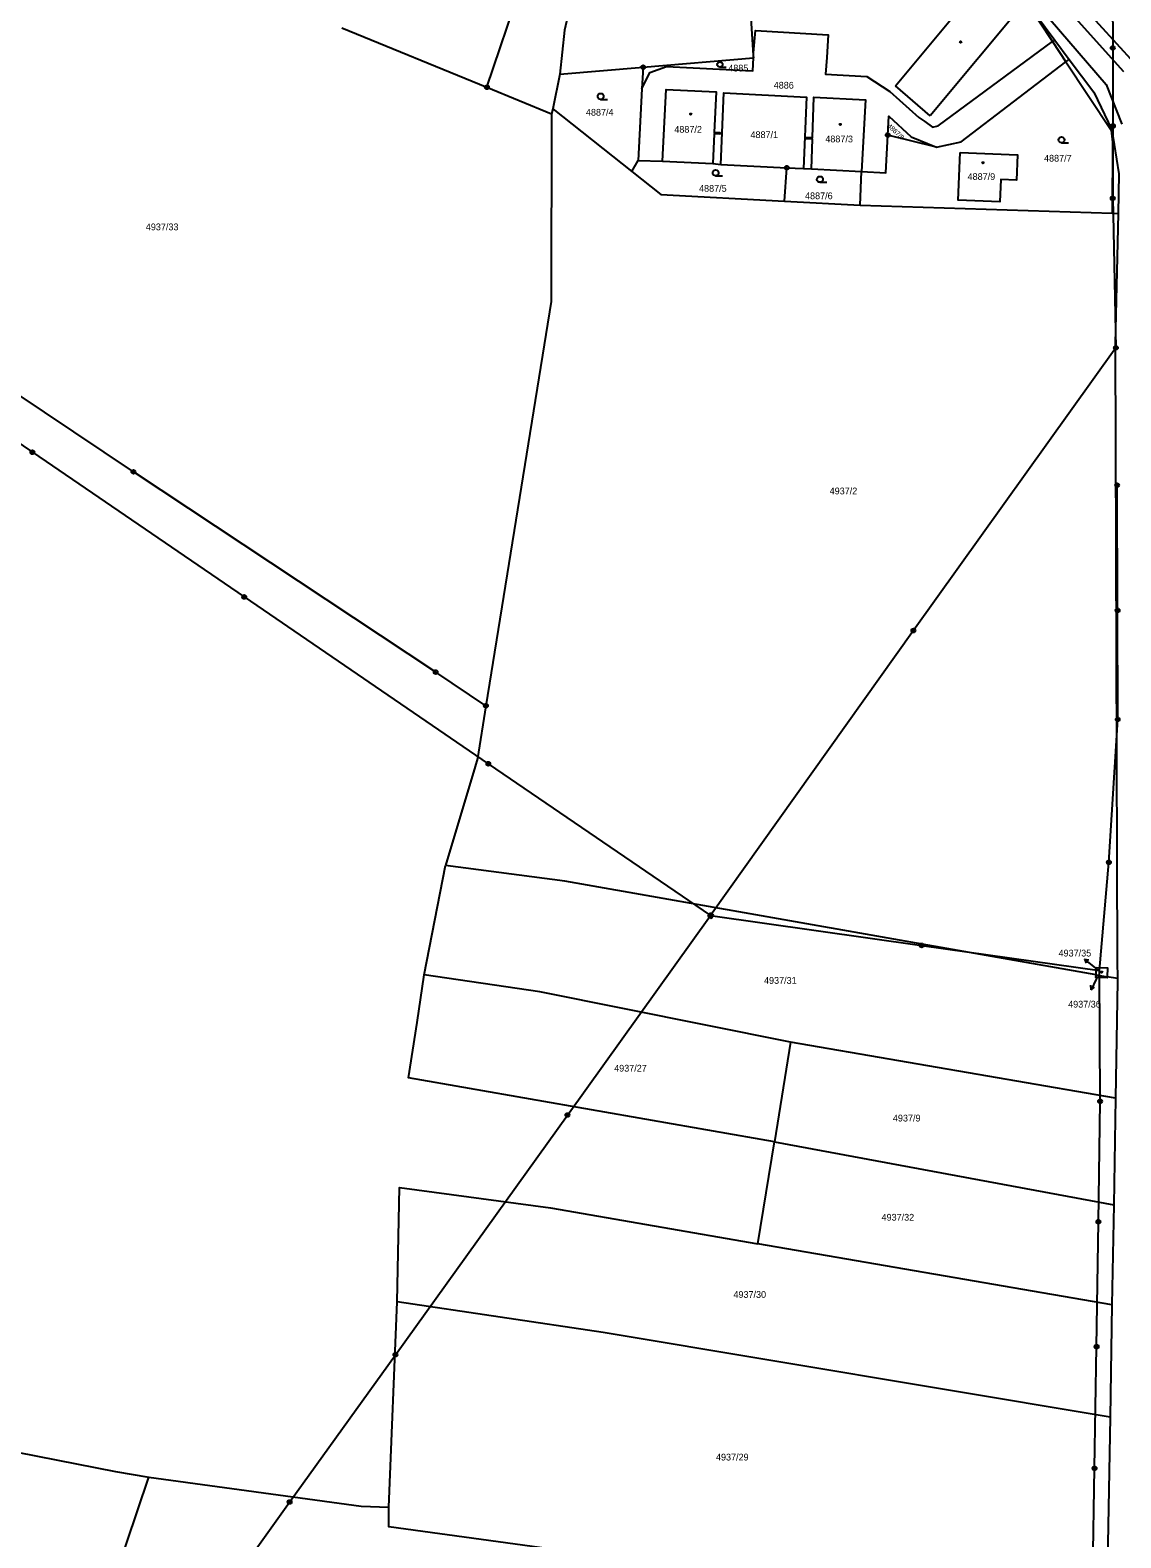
# Model space of a CAD drawing. Extents: x -733394 to -722299, y -1082822 to -1075049.
# Drawn here: x -725091.1 to -724816.4, y -1080227.4 to -1079847.8 of the extents above; entities that cross this region are included whole.
import ezdxf

# ---------------------------------------------------------------- set-up
doc = ezdxf.new("R2010")
doc.units = 0
for name, color, linetype in [('Hranice parcel', 7, 'Continuous'), ('Parcelní čísla', 7, 'Continuous'), ('Pop  PČ popisy', 7, 'Continuous'), ('Poz předměty', 7, 'Continuous'), ('Vnitřní kresba', 7, 'Continuous'), ('Značky bodu BP', 7, 'Continuous'), ('Značky budov', 7, 'Continuous'), ('Značky kultur', 7, 'Continuous')]:
    doc.layers.add(name, color=color, linetype=linetype)

msp = doc.modelspace()

# ---------------------------------------------------------------- linework, layer by layer
at = {"layer": 'Hranice parcel'}
for p, q in [((-725012.6, -1079847.19), (-724976.08, -1079862.16)), ((-724833.08, -1079850.28), (-724829.44, -1079855.14)), ((-724957.75, -1079858.88), (-724936.76, -1079857.12)), ((-724936.76, -1079857.12), (-724937.08, -1079862.59)), ((-724936.76, -1079857.12), (-724908.99, -1079854.77)), ((-724957.75, -1079858.88), (-724959.53, -1079867.57)), ((-724976.08, -1079862.16), (-724959.79, -1079868.85)), ((-724937.08, -1079862.59), (-724937.98, -1079880.57)), ((-724959.53, -1079867.57), (-724959.79, -1079868.85)), ((-724959.53, -1079867.57), (-724939.62, -1079883.4)), ((-724862.84, -1079877.29), (-724875.15, -1079874.22)), ((-724939.62, -1079883.4), (-724937.98, -1079880.57)), ((-724937.98, -1079880.57), (-724931.89, -1079880.78)), ((-724931.89, -1079880.78), (-724919.24, -1079881.39)), ((-724919.24, -1079881.39), (-724917.21, -1079881.61)), ((-724917.21, -1079881.61), (-724900.56, -1079882.44)), ((-724901.12, -1079890.85), (-724900.56, -1079882.44)), ((-724900.56, -1079882.44), (-724896.4, -1079882.66)), ((-724896.4, -1079882.66), (-724894.38, -1079882.68)), ((-724894.38, -1079882.68), (-724881.75, -1079883.36)), ((-724882.09, -1079891.89), (-724881.75, -1079883.36)), ((-724901.12, -1079890.85), (-724882.09, -1079891.89)), ((-724991.88, -1080085.63), (-724986.49, -1080058.06)), ((-724822.7, -1080085.62), (-724819.87, -1080086.12)), ((-724817.29, -1080086.57), (-724819.87, -1080086.12)), ((-724899.65, -1080102.59), (-724903.64, -1080127.69)), ((-724817.79, -1080116.66), (-724899.65, -1080102.59)), ((-724817.79, -1080116.66), (-724818.25, -1080143.5)), ((-724907.9, -1080153.38), (-724903.64, -1080127.69)), ((-724903.64, -1080127.69), (-724818.25, -1080143.5)), ((-724818.25, -1080143.5), (-724818.68, -1080168.71)), ((-724818.68, -1080168.71), (-724907.9, -1080153.38)), ((-725000.81, -1080219.66), (-724998.71, -1080167.95)), ((-724818.68, -1080168.71), (-724819.16, -1080196.95))]:
    msp.add_line(p, q, dxfattribs=at)
for points in [[(-724804.45, -1079921.86), (-724805.1, -1079883.05), (-724808.15, -1079867.25), (-724813.02, -1079856.14), (-724861.91, -1079802.49), (-724870.27, -1079793.75)], [(-724976.08, -1079862.16), (-724967.64, -1079837.08), (-724987.72, -1079829.08), (-724980.08, -1079811.69)], [(-724946.63, -1079809.92), (-724949.49, -1079818.52), (-724952.07, -1079828.38), (-724956.53, -1079847.76), (-724957.75, -1079858.88)], [(-724868.47, -1079809.1), (-724868.01, -1079811.39), (-724869.55, -1079820.98), (-724869.65, -1079821.6), (-724871.82, -1079821.01), (-724871.86, -1079820.36), (-724872.41, -1079810.88), (-724905.18, -1079813.28), (-724904.52, -1079823.41), (-724904.29, -1079826.87), (-724910.77, -1079827.31), (-724909.82, -1079841.98), (-724909.03, -1079854.17), (-724908.99, -1079854.77)], [(-724868.47, -1079809.1), (-724840.4, -1079840.5), (-724833.08, -1079850.28)], [(-724908.99, -1079854.77), (-724908.92, -1079853.52), (-724908.45, -1079847.89), (-724890.12, -1079848.99), (-724890.49, -1079854.71), (-724890.81, -1079858.91), (-724880.42, -1079859.43), (-724874.59, -1079863.21), (-724867.36, -1079869.75), (-724865.81, -1079870.8), (-724863.9, -1079872.22), (-724862.46, -1079871.87), (-724833.62, -1079850.67), (-724833.08, -1079850.28)], [(-724937.08, -1079862.59), (-724935.09, -1079858.43), (-724930.84, -1079856.9), (-724909.12, -1079858), (-724908.99, -1079854.77)], [(-724862.84, -1079877.29), (-724856.7, -1079875.91), (-724830.31, -1079855.8), (-724829.44, -1079855.14)], [(-724829.44, -1079855.14), (-724823.23, -1079863.44), (-724818.74, -1079872.85), (-724816.92, -1079883.97), (-724817.15, -1079893.91)], [(-724931.89, -1079880.78), (-724930.97, -1079862.75), (-724918.37, -1079863.36), (-724918.86, -1079873.52), (-724917.42, -1079873.59), (-724917.44, -1079873.99), (-724918.88, -1079873.92), (-724919.24, -1079881.39)], [(-724917.21, -1079881.61), (-724916.39, -1079863.57), (-724895.58, -1079864.62), (-724896.4, -1079882.66)], [(-724894.38, -1079882.68), (-724894.12, -1079875.24), (-724895.61, -1079875.19), (-724895.6, -1079874.79), (-724894.1, -1079874.84), (-724893.74, -1079864.65), (-724880.78, -1079865.34), (-724881.75, -1079883.36)], [(-724959.79, -1079868.85), (-724959.89, -1079916.09), (-724976.35, -1080017.88)], [(-724875.15, -1079874.22), (-724874.86, -1079869.48), (-724869.29, -1079874.61), (-724862.84, -1079877.29)], [(-724881.75, -1079883.36), (-724875.63, -1079883.7), (-724875.15, -1079874.22)], [(-724856.92, -1079878.59), (-724842.43, -1079879.19), (-724842.69, -1079885.54), (-724846.69, -1079885.38), (-724846.92, -1079891.02), (-724857.41, -1079890.58), (-724856.92, -1079878.59)], [(-724939.62, -1079883.4), (-724932.33, -1079889.17), (-724901.12, -1079890.85)], [(-724976.35, -1080017.88), (-724989, -1080009.41), (-725065.11, -1079958.99), (-725140.06, -1079908.83), (-725173.19, -1079886.07)], [(-724882.09, -1079891.89), (-724818.67, -1079893.88), (-724817.15, -1079893.91)], [(-724817.15, -1079893.91), (-724817.91, -1079926.77), (-724817.33, -1080082.18), (-724817.29, -1080086.57)], [(-724976.35, -1080017.88), (-724978.5, -1080031.19), (-724979.09, -1080033.17), (-724986.49, -1080058.06)], [(-724822.7, -1080085.62), (-724956.51, -1080062.07), (-724986.49, -1080058.06)], [(-724903.64, -1080127.69), (-724995.83, -1080111.53), (-724993.67, -1080097.59), (-724991.88, -1080085.63)], [(-724899.65, -1080102.59), (-724962.73, -1080089.88), (-724991.88, -1080085.63)], [(-724819.87, -1080086.12), (-724819.87, -1080086.39), (-724822.71, -1080086.34), (-724822.7, -1080085.62)], [(-724822.7, -1080085.62), (-724822.66, -1080083.81), (-724819.84, -1080083.87), (-724819.87, -1080086.12)], [(-724817.29, -1080086.57), (-724817.28, -1080087.23), (-724817.79, -1080116.66)], [(-724998.71, -1080167.95), (-724998.1, -1080139.17), (-724960.11, -1080144.3), (-724907.9, -1080153.38)], [(-724819.16, -1080196.95), (-724946.81, -1080175.71), (-724998.71, -1080167.95)], [(-725275.81, -1080192.49), (-725191.22, -1080183.53), (-725129.08, -1080198.97), (-725069.62, -1080210.66), (-725061.25, -1080212.13)], [(-724819.16, -1080196.95), (-724819.94, -1080242.58), (-724820.89, -1080249.26)], [(-725117.82, -1080378.53), (-725083.84, -1080279.14), (-725061.25, -1080212.13)], [(-725061.25, -1080212.13), (-725007.74, -1080219.39), (-725000.81, -1080219.66)], [(-724820.89, -1080249.26), (-725000.81, -1080224.59), (-725000.81, -1080219.66)]]:
    msp.add_lwpolyline(points, dxfattribs=at)
at = {"layer": 'Pop  PČ popisy'}
for p, q in [((-724823.27, -1080083.54), (-724825.6, -1080081.65)), ((-724825.6, -1080081.65), (-724824.51, -1080081.89)), ((-724825.6, -1080081.65), (-724825.14, -1080082.67)), ((-724822.06, -1080084.52), (-724823.27, -1080083.54)), ((-724823.96, -1080089.39), (-724823.97, -1080088.27)), ((-724822.64, -1080086.69), (-724823.96, -1080089.39)), ((-724823.96, -1080089.39), (-724823.07, -1080088.71)), ((-724822.32, -1080086.05), (-724822.64, -1080086.69))]:
    msp.add_line(p, q, dxfattribs=at)
at = {"layer": 'Poz předměty'}
for p, q in [((-724819, -1079780.87), (-724818.47, -1079852.26)), ((-724818.47, -1079852.26), (-724818.43, -1079871.91)), ((-724818.43, -1079871.91), (-724818.49, -1079890.13)), ((-724818.49, -1079890.13), (-724817.69, -1079927.77)), ((-725143.86, -1079917.66), (-725090.57, -1079954.06)), ((-724817.69, -1079927.77), (-724868.69, -1079998.94)), ((-725090.57, -1079954.06), (-725037.22, -1079990.49)), ((-724817.25, -1079993.88), (-724817.37, -1079962.36)), ((-725037.22, -1079990.49), (-724975.74, -1080032.49)), ((-724817.21, -1080021.34), (-724817.25, -1079993.88)), ((-724868.69, -1079998.94), (-724919.76, -1080070.72)), ((-724819.45, -1080057.31), (-724817.21, -1080021.34)), ((-724975.74, -1080032.49), (-724919.76, -1080070.72)), ((-724821.79, -1080084.53), (-724819.45, -1080057.31)), ((-724920.46, -1080070.83), (-724919.87, -1080070.02)), ((-724920.3, -1080070.95), (-724919.71, -1080070.14)), ((-724920.22, -1080070.51), (-724919.41, -1080071.09)), ((-724920.14, -1080071.06), (-724919.55, -1080070.26)), ((-724920.11, -1080070.34), (-724919.3, -1080070.93)), ((-724919.99, -1080070.18), (-724919.18, -1080070.77)), ((-724919.97, -1080071.18), (-724919.39, -1080070.37)), ((-724919.87, -1080070.02), (-724919.06, -1080070.61)), ((-724919.81, -1080071.3), (-724919.22, -1080070.49)), ((-724919.65, -1080071.42), (-724919.06, -1080070.61)), ((-724955.81, -1080120.92), (-724919.76, -1080070.72)), ((-724920.46, -1080070.83), (-724919.65, -1080071.42)), ((-724920.34, -1080070.67), (-724919.53, -1080071.26)), ((-724919.76, -1080070.72), (-724866.59, -1080078.22)), ((-724866.59, -1080078.22), (-724821.79, -1080084.53)), ((-724821.66, -1080117.48), (-724821.79, -1080084.53)), ((-724822.1, -1080147.79), (-724821.66, -1080117.48)), ((-724999.14, -1080181.26), (-724955.81, -1080120.92)), ((-724822.54, -1080179.25), (-724822.1, -1080147.79)), ((-724823.07, -1080209.86), (-724822.54, -1080179.25)), ((-725025.78, -1080218.35), (-724999.14, -1080181.26)), ((-724823.59, -1080239.9), (-724823.07, -1080209.86)), ((-725061.46, -1080268.03), (-725025.78, -1080218.35))]:
    msp.add_line(p, q, dxfattribs=at)
for centre, radius in [((-724818.47, -1079852.26), 0.5), ((-724818.47, -1079852.26), 0.4), ((-724818.47, -1079852.26), 0.3), ((-724818.47, -1079852.26), 0.2), ((-724818.47, -1079852.26), 0.1), ((-724818.43, -1079871.91), 0.5), ((-724818.43, -1079871.91), 0.4), ((-724818.43, -1079871.91), 0.3), ((-724818.43, -1079871.91), 0.2), ((-724818.43, -1079871.91), 0.1), ((-724818.49, -1079890.13), 0.5), ((-724818.49, -1079890.13), 0.4), ((-724818.49, -1079890.13), 0.3), ((-724818.49, -1079890.13), 0.2), ((-724818.49, -1079890.13), 0.1), ((-724817.69, -1079927.77), 0.5), ((-724817.69, -1079927.77), 0.4), ((-724817.69, -1079927.77), 0.3), ((-724817.69, -1079927.77), 0.2), ((-724817.69, -1079927.77), 0.1), ((-725090.57, -1079954.06), 0.5), ((-725090.57, -1079954.06), 0.4), ((-725090.57, -1079954.06), 0.3), ((-725090.57, -1079954.06), 0.2), ((-725090.57, -1079954.06), 0.1), ((-724817.37, -1079962.36), 0.5), ((-724817.37, -1079962.36), 0.4), ((-724817.37, -1079962.36), 0.3), ((-724817.37, -1079962.36), 0.2), ((-724817.37, -1079962.36), 0.1), ((-725037.22, -1079990.49), 0.5), ((-725037.22, -1079990.49), 0.4), ((-725037.22, -1079990.49), 0.3), ((-725037.22, -1079990.49), 0.2), ((-725037.22, -1079990.49), 0.1), ((-724817.25, -1079993.88), 0.5), ((-724817.25, -1079993.88), 0.4), ((-724817.25, -1079993.88), 0.3), ((-724817.25, -1079993.88), 0.2), ((-724817.25, -1079993.88), 0.1), ((-724868.69, -1079998.94), 0.5), ((-724868.69, -1079998.94), 0.4), ((-724868.69, -1079998.94), 0.3), ((-724868.69, -1079998.94), 0.2), ((-724868.69, -1079998.94), 0.1), ((-724817.21, -1080021.34), 0.5), ((-724817.21, -1080021.34), 0.4), ((-724817.21, -1080021.34), 0.3), ((-724817.21, -1080021.34), 0.2), ((-724817.21, -1080021.34), 0.1), ((-724975.74, -1080032.49), 0.5), ((-724975.74, -1080032.49), 0.4), ((-724975.74, -1080032.49), 0.3), ((-724975.74, -1080032.49), 0.2), ((-724975.74, -1080032.49), 0.1), ((-724819.45, -1080057.31), 0.5), ((-724819.45, -1080057.31), 0.4), ((-724819.45, -1080057.31), 0.3), ((-724819.45, -1080057.31), 0.2), ((-724819.45, -1080057.31), 0.1), ((-724866.59, -1080078.22), 0.5), ((-724866.59, -1080078.22), 0.4), ((-724866.59, -1080078.22), 0.3), ((-724866.59, -1080078.22), 0.2), ((-724866.59, -1080078.22), 0.1), ((-724821.66, -1080117.48), 0.5), ((-724821.66, -1080117.48), 0.4), ((-724821.66, -1080117.48), 0.3), ((-724821.66, -1080117.48), 0.2), ((-724821.66, -1080117.48), 0.1), ((-724955.81, -1080120.92), 0.5), ((-724955.81, -1080120.92), 0.4), ((-724955.81, -1080120.92), 0.3), ((-724955.81, -1080120.92), 0.2), ((-724955.81, -1080120.92), 0.1), ((-724822.1, -1080147.79), 0.5), ((-724822.1, -1080147.79), 0.4), ((-724822.1, -1080147.79), 0.3), ((-724822.1, -1080147.79), 0.2), ((-724822.1, -1080147.79), 0.1), ((-724822.54, -1080179.25), 0.5), ((-724822.54, -1080179.25), 0.4), ((-724822.54, -1080179.25), 0.3), ((-724822.54, -1080179.25), 0.2), ((-724822.54, -1080179.25), 0.1), ((-724999.14, -1080181.26), 0.5), ((-724999.14, -1080181.26), 0.4), ((-724999.14, -1080181.26), 0.3), ((-724999.14, -1080181.26), 0.2), ((-724999.14, -1080181.26), 0.1), ((-724823.07, -1080209.86), 0.5), ((-724823.07, -1080209.86), 0.4), ((-724823.07, -1080209.86), 0.3), ((-724823.07, -1080209.86), 0.2), ((-724823.07, -1080209.86), 0.1), ((-725025.78, -1080218.35), 0.5), ((-725025.78, -1080218.35), 0.4), ((-725025.78, -1080218.35), 0.3), ((-725025.78, -1080218.35), 0.2), ((-725025.78, -1080218.35), 0.1)]:
    msp.add_circle(centre, radius, dxfattribs=at)
at = {"layer": 'Vnitřní kresba'}
for p, q in [((-724873.21, -1079861.77), (-724854.73, -1079839.6)), ((-724840.4, -1079840.5), (-724864.49, -1079869.33)), ((-724840.4, -1079840.5), (-724833.62, -1079850.67)), ((-724830.22, -1079842.14), (-724815.78, -1079858.21)), ((-724834.22, -1079845.14), (-724820.17, -1079861.51)), ((-724833.62, -1079850.67), (-724830.31, -1079855.8)), ((-724830.31, -1079855.8), (-724818.9, -1079872.99)), ((-724864.49, -1079869.33), (-724873.21, -1079861.77)), ((-724820.17, -1079861.51), (-724816.17, -1079871.49)), ((-724818.9, -1079872.99), (-724818.56, -1079875.98)), ((-724818.56, -1079875.98), (-724818.67, -1079893.88))]:
    msp.add_line(p, q, dxfattribs=at)
at = {"layer": 'Značky bodu BP'}
for centre, radius in [((-724936.76, -1079857.12), 0.5), ((-724936.76, -1079857.12), 0.0303), ((-724976.08, -1079862.16), 0.5), ((-724976.08, -1079862.16), 0.0303), ((-724875.15, -1079874.22), 0.5), ((-724875.15, -1079874.22), 0.0303), ((-724900.56, -1079882.44), 0.5), ((-724900.56, -1079882.44), 0.0303), ((-725065.11, -1079958.99), 0.5), ((-725065.11, -1079958.99), 0.0303), ((-724989, -1080009.41), 0.5), ((-724989, -1080009.41), 0.0303), ((-724976.35, -1080017.88), 0.5), ((-724976.35, -1080017.88), 0.0303)]:
    msp.add_circle(centre, radius, dxfattribs=at)
at = {"layer": 'Značky budov'}
for centre in [(-724856.79, -1079850.77), (-724924.76, -1079868.91), (-724887.12, -1079871.52), (-724851.16, -1079881.19), (-724821.28, -1080084.95), (-724821.87, -1080086.05)]:
    msp.add_circle(centre, 0.175, dxfattribs=at)
at = {"layer": 'Značky kultur'}
for p, q in [((-724917.41, -1079857.11), (-724915.86, -1079857.11)), ((-724947.45, -1079865.21), (-724945.7, -1079865.21)), ((-724831.38, -1079876.16), (-724829.63, -1079876.16)), ((-724918.49, -1079884.48), (-724916.74, -1079884.48)), ((-724892.22, -1079886.1), (-724890.47, -1079886.1))]:
    msp.add_line(p, q, dxfattribs=at)
for centre, radius in [((-724917.41, -1079856.44), 0.667), ((-724947.45, -1079864.46), 0.75), ((-724831.38, -1079875.41), 0.75), ((-724918.49, -1079883.73), 0.75), ((-724892.22, -1079885.35), 0.75)]:
    msp.add_circle(centre, radius, dxfattribs=at)

# ---------------------------------------------------------------- texts
at = {"layer": 'Parcelní čísla'}
for s, p in [('4885', (-724915.31, -1079858.19)), ('4886', (-724903.87, -1079862.51)), ('4887/4', (-724951.16, -1079869.32)), ('4887/2', (-724928.9, -1079873.62)), ('4887/1', (-724909.72, -1079874.96)), ('4887/3', (-724890.87, -1079876.03)), ('4887/7', (-724835.79, -1079880.89)), ('4887/9', (-724855.04, -1079885.5)), ('4887/5', (-724922.67, -1079888.48)), ('4887/6', (-724895.98, -1079890.35)), ('4937/33', (-725062, -1079898.17)), ('4937/2', (-724889.78, -1079964.65)), ('4937/35', (-724832.13, -1080081.01)), ('4937/31', (-724906.31, -1080087.89)), ('4937/36', (-724829.72, -1080093.87)), ('4937/27', (-724944.05, -1080109.99)), ('4937/9', (-724873.85, -1080122.55)), ('4937/32', (-724876.71, -1080147.51)), ('4937/30', (-724914.01, -1080166.96)), ('4937/29', (-724918.41, -1080207.9))]:
    msp.add_text(s, height=1.7, dxfattribs=at).set_placement(p)
msp.add_text('4887/8', height=1.19, rotation=317, dxfattribs=at).set_placement((-724875.34, -1079872.07))

doc.saveas('drawing.dxf')
